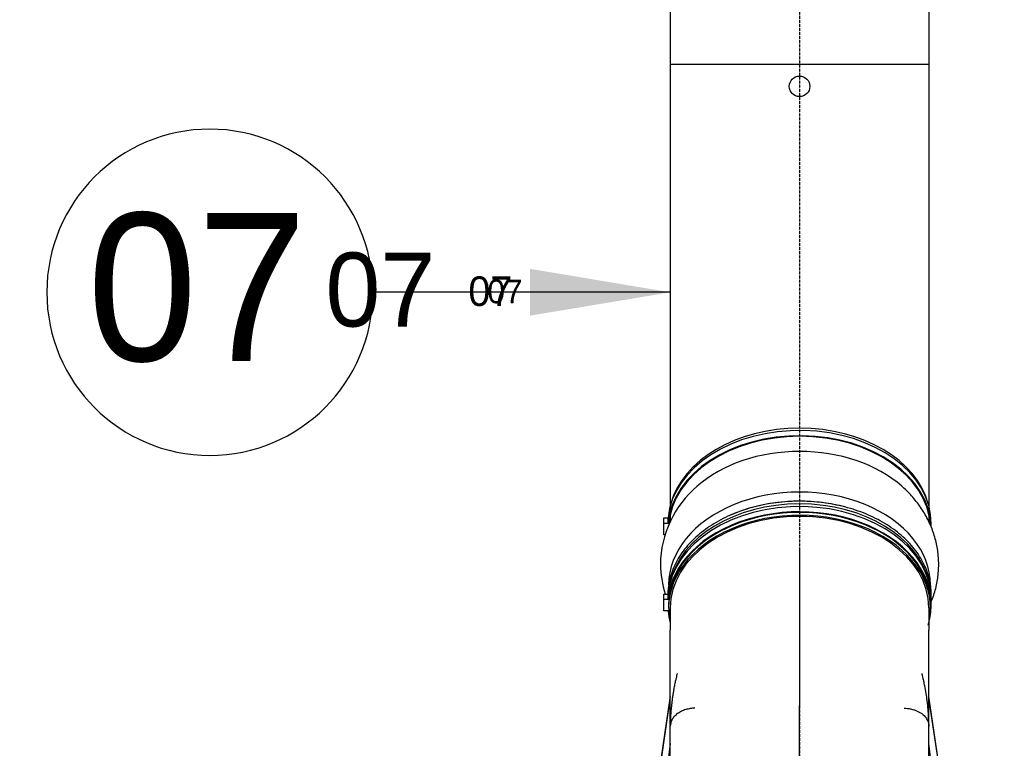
# Model space of a CAD drawing. Header units: metres. Extents: x -270273 to 328371, y -146885 to 591473.
# Tile 339 of 473: x 17731 to 18931, y 435469 to 436356. Entities that reach past the tile are written whole.
import ezdxf
from ezdxf import colors
from ezdxf.entities.mleader import LeaderData, LeaderLine
from ezdxf.math import Vec2, Vec3

# ---------------------------------------------------------------- set-up
doc = ezdxf.new("R2010")
doc.units = ezdxf.units.M
doc.linetypes.add('STIPPELFIJN', pattern=[0.375, 0.25, -0.125])
doc.layers.get('0').update_dxf_attribs({"color": 151})
for name, color, linetype in [('B-XX-GR-KRUIDEN-G', 98, 'Continuous'), ('Iv-Hatch', 253, 'Continuous'), ('Iv-status-nieuw', 170, 'Continuous'), ('Iv-Text 025', 3, 'Continuous'), ('Iv-Text 025 @ 100', 3, 'Continuous'), ('Iv-Text 025 @ 16', 3, 'Continuous'), ('Iv-Text 025 @ 20', 3, 'Continuous'), ('Iv-Text 025 @ 50', 3, 'Continuous'), ('Rahmen', 7, 'Continuous')]:
    doc.layers.add(name, color=color, linetype=linetype)
doc.styles.add('Iv-M 018', font='iv-font.shx', dxfattribs={"height": 1.8})
doc.styles.get("Standard").update_dxf_attribs({"font": 'iv-font.shx'})

# ---------------------------------------------------------------- blocks, each defined once
blk = doc.blocks.new('_Dot')
at = {"color": 0, "linetype": 'ByBlock', "lineweight": -2}
blk.add_line((-0.5, 0), (-1, 0), dxfattribs=at)
at = {"color": 0, "linetype": 'ByBlock', "const_width": 0.5}
blk.add_lwpolyline([(-0.25, 0, 1), (0.25, 0, 1)], format="xyb", close=True, dxfattribs=at)
blk = doc.blocks.new('Ventilator 1')
for p, q in [((-494.5, -964.5), (-606.6, -981.1)), ((-493.9, -964.5), (-604.9, -981.1)), ((-418.5, -964.4), (-549.6, -981.1)), ((-812.8, -978.1), (-817.1, -978.1)), ((-718.1, -978.1), (-724.5, -978.1)), ((-714.6, -979.1), (-718.1, -979.1)), ((-714.6, -981.1), (-687.6, -981.1)), ((-571.3, -981.1), (-687.6, -981.1)), ((-570.4, -981.1), (-570.6, -981.1)), ((93, -981.1), (-570.4, -981.1)), ((-825.8, -1129.7), (-825.9, -1138.6)), ((-825.9, -1138.6), (-825.8, -1147.5)), ((-788.3, -1138.6), (-595.7, -1138.6)), ((111.6, -1138.6), (-595.7, -1138.6)), ((-817.8, -1298.8), (-824.2, -1298.8)), ((-824.2, -1303.8), (-824.2, -1298.8)), ((-817.8, -1303.8), (-824.2, -1303.8)), ((-817.8, -1303.8), (-817.8, -1298.8)), ((-803.7, -1303.8), (-817.8, -1303.8)), ((-803.7, -1302.5), (-803.7, -1303.8)), ((-725.2, -1298.8), (-731.5, -1298.8)), ((-731.5, -1303.8), (-731.5, -1298.8)), ((-725.2, -1303.8), (-731.5, -1303.8)), ((-725.2, -1303.8), (-725.2, -1298.8)), ((-711, -1303.8), (-725.2, -1303.8)), ((-718.1, -1298.1), (-714.6, -1298.1)), ((-714.6, -1296.1), (-687.6, -1296.1)), ((-711, -1298.8), (-711, -1303.8)), ((-571.3, -1296.1), (-687.6, -1296.1)), ((-606.6, -1296.1), (-494.5, -1312.7)), ((-493.9, -1312.7), (-604.9, -1296.1)), ((-570.4, -1296.1), (-570.6, -1296.1)), ((93, -1296.1), (-570.4, -1296.1)), ((-549.6, -1296.1), (-418.5, -1312.8))]:
    blk.add_line(p, q)
for centre, radius, start, end in [((-765.8, -1181.1), 127.1, 220.3029, 269.1909), ((-769.4, -1181.1), 127, 270.7991, 287.3284)]:
    blk.add_arc(centre, radius, start, end)
for centre, major_axis, start_param, end_param in [((-718.1, -1138.6), (0, -160.5), 2.924949, 6.22084), ((-820.6, -1138.6), (0, 159.5), 0.186024, 2.955569), ((-817.1, -1138.6), (0, -160.5), 3.141593, 6.22084), ((-810.7, -1138.6), (0, -160.5), 3.166476, 6.22084), ((-810.7, -1138.6), (0, 159.5), 0.044412, 3.091868), ((-742.8, -1138.6), (0, 159.5), 0, 3.141593), ((-728.5, -1138.6), (0, 159.5), 0.156607, 2.984985), ((-724.5, -1138.6), (0, -160.5), 3.141593, 6.22084), ((-714.6, -1138.6), (0, -159.5), 2.996638, 6.283185), ((-718.1, -1138.6), (0, 159.5), 0, 3.141593), ((-714.6, -1138.6), (0, -157.5), 3.141593, 6.283185), ((-792.3, -1138.6), (0, 159.5), 0.673992, 2.468164), ((-731.7, -1138.6), (0, 159.5), 1.232488, 2.136415), ((-714.6, -1138.6), (0, -159.5), 0, 0.146038), ((-718.1, -1138.6), (0, -160.5), 0.062346, 0.191525)]:
    blk.add_ellipse(centre, major_axis=major_axis, ratio=0.707107, start_param=start_param, end_param=end_param)
for points, knots in [([(-722.3, -978.1), (-722.9, -977.8), (-726.1, -976.5), (-732.1, -974.4), (-740.4, -972.2), (-748.7, -970.5), (-757.1, -969.5), (-765.6, -969), (-774, -969.2), (-782.3, -969.9), (-790.6, -971.3), (-798.8, -973.2), (-806.8, -975.7), (-814.7, -978.7), (-822.4, -982.3), (-829.9, -986.5), (-837.2, -991.1), (-844.3, -996.4), (-851, -1002), (-857.3, -1008.1), (-860.8, -1011.9), (-862.7, -1014)], [0.2862938, 0.2862938, 0.2862938, 0.2862938, 0.2942185, 0.3343231, 0.3740765, 0.4135262, 0.4527245, 0.4917276, 0.5305939, 0.5693785, 0.6081281, 0.6469045, 0.6857691, 0.724782, 0.7640009, 0.8034794, 0.8432655, 0.8833989, 0.9239094, 0.9648139, 1, 1, 1, 1]), ([(-726, -978.2), (-727.6, -978.1), (-732.6, -978), (-741, -978.6), (-751, -980.6), (-760.8, -983.8), (-770.4, -988.1), (-779.7, -993.7), (-788.6, -1000.4), (-797.1, -1008.2), (-805, -1016.9), (-812.3, -1026.7), (-819, -1037.3), (-825.1, -1048.7), (-830.3, -1060.7), (-834.8, -1073.4), (-838.5, -1086.6), (-841.3, -1100.2), (-843.3, -1114.1), (-844.4, -1128.2), (-844.6, -1142.4), (-843.9, -1156.5), (-842.4, -1170.5), (-839.9, -1184.2), (-836.6, -1197.6), (-832.5, -1210.6), (-827.6, -1223), (-821.9, -1234.7), (-815.6, -1245.7), (-808.5, -1255.8), (-800.8, -1265.1), (-792.6, -1273.3), (-783.9, -1280.5), (-774.7, -1286.6), (-765.2, -1291.6), (-755.4, -1295.3), (-745.6, -1297.8), (-737.4, -1298.9), (-732.9, -1299.1), (-731.6, -1299.1)], [0.4943371, 0.4943371, 0.4943371, 0.4943371, 0.5010703, 0.5150097, 0.5289512, 0.5429052, 0.5568776, 0.5708733, 0.584892, 0.5989299, 0.6129846, 0.6270495, 0.6411223, 0.6551987, 0.6692769, 0.683355, 0.6974324, 0.7115087, 0.7255842, 0.739659, 0.7537336, 0.7678086, 0.7818843, 0.7959614, 0.8100402, 0.8241209, 0.8382037, 0.8522882, 0.8663736, 0.8804581, 0.8945387, 0.9086128, 0.9226747, 0.9367207, 0.9507453, 0.9647455, 0.9787224, 0.9926774, 0.9980673, 0.9980673, 0.9980673, 0.9980673]), ([(-570.5, -981.1), (-573.6, -981.1), (-578.6, -981.2), (-586.2, -981.6), (-592.4, -982.1), (-597.5, -982.6), (-603.4, -983.3), (-610.8, -984.4), (-618.5, -985.8), (-624.9, -987.1), (-629.1, -988.1), (-632.3, -988.8), (-634.1, -989.3), (-634.8, -989.4), (-634.8, -989.4), (-634.8, -989.4)], [0.003882, 0.003882, 0.003882, 0.003882, 0.0491843, 0.0914227, 0.1267724, 0.1552562, 0.1798673, 0.2334036, 0.2942575, 0.330212, 0.3620477, 0.3897064, 0.4134278, 0.4230696, 0.4233284, 0.4233284, 0.4233284, 0.4233284]), ([(-592.5, -1011), (-592.5, -1011), (-592.5, -1011), (-592.5, -1010.4), (-592.4, -1008.4), (-592.2, -1006.4), (-591.7, -1003.2), (-591.2, -1001.3), (-590.3, -998.3), (-589.6, -996.5), (-588.9, -994.9), (-588, -993.2), (-587.2, -991.7), (-586.2, -990.3), (-584.8, -988.4), (-583.7, -987.2), (-582.2, -985.7), (-581, -984.7), (-579.7, -983.8), (-578, -982.9), (-576.6, -982.2), (-575.3, -981.8), (-574.4, -981.5), (-573.4, -981.3), (-572, -981.1), (-571.1, -981.1), (-570.6, -981.1)], [0, 0, 0, 0, 0.000001, 0.000001, 0.041667, 0.125001, 0.125001, 0.250001, 0.250001, 0.333335, 0.375001, 0.375001, 0.458335, 0.500001, 0.500001, 0.625002, 0.625002, 0.666668, 0.750002, 0.750002, 0.833335, 0.875002, 0.875002, 0.916669, 0.958336, 1, 1, 1, 1]), ([(-592.5, -1266.2), (-592.5, -1268), (-592.3, -1269.8), (-591.8, -1273.6), (-591.3, -1275.4), (-590.2, -1279.1), (-589.5, -1280.9), (-587.9, -1284.3), (-586.9, -1285.9), (-584.8, -1288.8), (-583.6, -1290.1), (-581.2, -1292.4), (-579.9, -1293.3), (-577.2, -1294.7), (-575.9, -1295.3), (-573.2, -1295.9), (-571.9, -1296.1), (-570.6, -1296.1)], [0, 0, 0, 0, 0.125, 0.125, 0.25, 0.25, 0.375, 0.375, 0.5, 0.5, 0.625, 0.625, 0.75, 0.75, 0.875, 0.875, 1, 1, 1, 1]), ([(-634.8, -1287.7), (-634.8, -1287.7), (-634.8, -1287.7), (-634.1, -1287.9), (-632.3, -1288.4), (-629.1, -1289.1), (-624.9, -1290.1), (-619.8, -1291.1), (-614.4, -1292.1), (-609.3, -1293), (-604.4, -1293.7), (-599.6, -1294.3), (-594.2, -1294.9), (-587.7, -1295.5), (-579.5, -1296), (-573.9, -1296.1), (-570.5, -1296.1)], [0.576651, 0.576651, 0.576651, 0.576651, 0.5769098, 0.586552, 0.6102745, 0.6379344, 0.6697716, 0.7057276, 0.7412101, 0.7743158, 0.8050635, 0.8334742, 0.8625264, 0.8997554, 0.9455566, 0.9961169, 0.9961169, 0.9961169, 0.9961169])]:
    blk.add_open_spline(points, degree=3, knots=knots)
blk = doc.blocks.new('PE SDR17 T-stuk 315')
at = {"layer": 'Iv-status-nieuw'}
for p, q in [((18966.6, -814), (18966.6, -1360)), ((19281.6, -814), (18966.6, -814)), ((19281.6, -814), (19281.6, -929.5)), ((19281.6, -894), (18966.6, -894)), ((19124.1, -1087), (19281.6, -929.5)), ((19399.1, -929.5), (19281.6, -929.5)), ((19319.1, -1244.5), (19319.1, -929.5)), ((19399.1, -1244.5), (19399.1, -929.5)), ((19281.6, -1244.5), (19124.1, -1087)), ((19281.6, -1244.5), (19281.6, -1360)), ((19399.1, -1244.5), (19281.6, -1244.5)), ((18966.6, -1280), (19281.6, -1280)), ((18966.6, -1360), (19281.6, -1360))]:
    blk.add_line(p, q, dxfattribs=at)
blk = doc.blocks.new('*U459')
for points in [[(-1.3, 0), (0, 0)], [(0, 0), (2.324, 0)]]:
    blk.add_lwpolyline(points)
blk.add_circle((4.31, 0), 1.986)
blk.add_solid([(0.408, -0.285), (-1.3, 0), (0.408, 0.285)])
at = {"style": 'Iv-M 018'}
blk.add_attdef('NUMMER', (3.146, -0.835), '', height=1.8, dxfattribs=at)
blk = doc.blocks.new('*U873')
at = {"layer": 'Iv-Text 025 @ 100'}
ref = blk.add_blockref('*U459', (18393.5, 436024.1), dxfattribs=dict(at, xscale=-100, yscale=100, zscale=100))
ref.add_attrib('NUMMER', '07', (17813.2, 435940.6), dxfattribs={"layer": '0', "height": 180, "style": 'Iv-M 018'})
at = {"layer": 'Iv-Text 025 @ 16'}
ref = blk.add_blockref('*U459', (-18393.5, 436024.1), dxfattribs=dict(at, xscale=16, yscale=16, zscale=-16))
ref.add_attrib('NUMMER', '07', (18300.7, 436010.7), dxfattribs={"layer": '0', "height": 28.8, "style": 'Iv-M 018'})
at = {"layer": 'Iv-Text 025 @ 20'}
ref = blk.add_blockref('*U459', (-18393.5, 436024.1), dxfattribs=dict(at, xscale=20, yscale=20, zscale=-20))
ref.add_attrib('NUMMER', '07', (18277.5, 436007.4), dxfattribs={"layer": '0', "height": 36, "style": 'Iv-M 018'})
at = {"layer": 'Iv-Text 025 @ 50'}
ref = blk.add_blockref('*U459', (-18393.5, 436024.1), dxfattribs=dict(at, xscale=50, yscale=50, zscale=-50))
ref.add_attrib('NUMMER', '07', (18103.4, 435982.4), dxfattribs={"layer": '0', "height": 90, "style": 'Iv-M 018'})

msp = doc.modelspace()

# ---------------------------------------------------------------- hatches: boundary and pattern name
at = {"layer": 'B-XX-GR-KRUIDEN-G'}
h = msp.add_hatch(dxfattribs=at)
h.set_pattern_fill('SWAMP', color=256, scale=200, angle=-97.4574917, style=0)
h.set_pattern_definition([(0.0124, (-169787, 422764.2), (2539.05, 4399.95), [635, -4445]), (90.0124, (-169469.6, 422764.3), (-2540.95, 4398.85), [317.5, -8481.32]), (90.0124, (-169390.2, 422764.3), (-2540.95, 4398.85), [254, -8544.82]), (90.0124, (-169549, 422764.3), (-2540.95, 4398.85), [254, -8544.82]), (60.0124, (-169311, 422764.3), (-2540.94, 4398.86), [203.2, -4876.8]), (120.0124, (-169628.3, 422764.3), (-5079.99, -1.09), [203.2, -4876.8])])
edge = h.paths.add_edge_path()
edge.add_line((-24533.2578, 391711.8078), (-24489.4542, 419330.4828))
edge.add_arc((-19999.9195, 419323.3623), 4489.5403, 135.1156402, 179.9091282, ccw=False)
edge.add_arc((-19978.8313, 419302.359), 4519.3036, 84.0422844, 135.1156402, ccw=False)
edge.add_line((-19509.7525, 423797.2528), (-3182.4907, 423788.0231))
edge.add_line((-3182.4907, 423788.0231), (-3180.4848, 414507.6596))
edge.add_arc((-2080.4848, 414507.8974), 1100.0001, 180.0123841, 225.012382)
edge.add_arc((-2080.4848, 414507.8973), 1099.9999, 225.012382, 270.0123842)
edge.add_line((-2080.2471, 413407.8974), (12859.7526, 413411.1266))
edge.add_arc((12859.5149, 414511.1266), 1100, -89.9876174, 0.0123836)
edge.add_line((13959.5148, 414511.3643), (13957.5118, 423778.334))
edge.add_line((13957.5118, 423778.334), (25936.3221, 423771.5625))
edge.add_arc((25942.1583, 434405.542), 10633.9811, -90.03144574, -47.10825302)
edge.add_arc((26882.1994, 433393.6451), 9252.8176, -47.10825302, 2.62303732)
edge.add_line((36125.3223, 433817.097), (36133.502, 442586.3717))
edge.add_line((36133.502, 442586.3717), (38806.6134, 442589.569))
edge.add_line((38806.6134, 442589.569), (38811.5317, 419834.921))
edge.add_line((38811.5317, 419834.921), (36129.7807, 413190.6011))
edge.add_line((36129.7807, 413190.6011), (36134.239, 392564.1051))
edge.add_line((36134.239, 392564.1051), (25907.3099, 392561.8946))
edge.add_line((25907.3099, 392561.8946), (8947.759, 392085.1724))
edge.add_line((8947.759, 392085.1724), (-4630.9258, 391198.3811))
edge.add_line((-4630.9258, 391198.3811), (-17313.684, 390611.193))
edge.add_line((-17313.684, 390611.193), (-24450.8478, 391708.6436))
edge.add_line((-24450.8478, 391708.6436), (-24533.2628, 391708.6257))
at = {"layer": 'Iv-Hatch'}
h = msp.add_hatch(color=256, dxfattribs=at)
h.dxf.hatch_style = 1
h.paths.add_polyline_path([(17281.0782, 432063.7857), (22081.0782, 432063.7857), (22081.0782, 437463.7857), (17281.0782, 437463.7857)])
h.paths.add_polyline_path([(21831.0782, 432313.7857), (17531.0782, 432313.7857), (17531.0782, 437213.7857), (21831.0782, 437213.7857)], flags=16)

# ---------------------------------------------------------------- linework, layer by layer
at = {"layer": 'Iv-status-nieuw'}
for p, q in [((18523.5782, 436301.7857), (18523.5782, 435746.6803)), ((18838.5782, 436301.7857), (18838.5782, 435746.6803))]:
    msp.add_line(p, q, dxfattribs=at)
at = {"layer": 'Iv-status-nieuw', "linetype": 'STIPPELFIJN'}
msp.add_lwpolyline([(14141.7577, 438185.8043), (18581.0782, 438185.8043, -0.414213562), (18681.0782, 438085.8043), (18681.0782, 434413.743)], format="xyb", dxfattribs=at)
at = {"layer": 'Iv-status-nieuw'}
msp.add_circle((18681.0782, 436274.7857), 12.5, dxfattribs=at)

# ---------------------------------------------------------------- block references
msp.add_blockref('PE SDR17 T-stuk 315', (-443.0289, 437661.7595), dxfattribs=at)
at = {"layer": 'Iv-status-nieuw', "rotation": 269.9999999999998}
msp.add_blockref('Ventilator 1', (19819.674, 434925.2401), dxfattribs=at)
at = {"layer": 'Iv-Text 025'}
msp.add_blockref('*U873', (0, 0), dxfattribs=at)

# ---------------------------------------------------------------- leaders
at = {"layer": 'Rahmen', "color": 7, "linetype": 'Continuous'}
ml = msp.add_multileader_mtext('Standard', dxfattribs=at)
ml.set_content('\\pxsm0.9;{\\fSolid Edge ISO|b1|i0|c0|p34;VENTILATOR 1 (V42600)}', color=7)
ml.set_leader_properties()
ml.set_arrow_properties(name='DOT')
ml.build(insert=Vec2(0, 0))
ml.multileader.update_dxf_attribs({"leader_type": 0, "dogleg_length": 0, "arrow_head_size": 50})
ctx = ml.context
ctx.base_point, ctx.char_height, ctx.arrow_head_size, ctx.landing_gap_size, ctx.plane_origin = Vec3(153967.9422, 442413.0757), 50, 50, 17.5, Vec3(149169.2122, 441836.9358)
ctx.text_align_type = 1
notes = []
notes.append((ctx, [(0, (0, 0, 0), (0, 0), (1, 0), 1, [])]))
ctx.mtext.insert, ctx.mtext.width, ctx.mtext.alignment = Vec3(154440.2041, 442446.409), 995.555187, 2
ml = msp.add_multileader_mtext('Standard', dxfattribs=at)
ml.set_content('\\pxsm0.9;{\\fSolid Edge ISO|b1|i0|c0|p34;1,5 kW}', color=7)
ml.set_leader_properties()
ml.set_arrow_properties(name='DOT')
ml.build(insert=Vec2(0, 0))
ml.multileader.update_dxf_attribs({"leader_type": 0, "dogleg_length": 0, "arrow_head_size": 50})
ctx = ml.context
ctx.base_point, ctx.char_height, ctx.arrow_head_size, ctx.landing_gap_size, ctx.plane_origin = Vec3(153975.3692, 442274.1316), 50, 50, 17.5, Vec3(150323.6256, 441694.4203)
ctx.text_align_type = 1
notes.append((ctx, [(0, (0, 0, 0), (0, 0), (1, 0), 1, [])]))
ctx.mtext.insert, ctx.mtext.alignment = Vec3(154114.2977, 442303.8935), 2
ml = msp.add_multileader_mtext('Standard', dxfattribs=at)
ml.set_content('{\\pxsm0.9;\\fSolid Edge ISO|b1||i0||c0|p34;\\W1.;HF R 315 -17D\\P}', color=7)
ml.set_leader_properties()
ml.set_arrow_properties(name='DOT')
ml.build(insert=Vec2(0, 0))
ml.multileader.update_dxf_attribs({"leader_type": 0, "dogleg_length": 0, "arrow_head_size": 50})
ctx = ml.context
ctx.base_point, ctx.char_height, ctx.arrow_head_size, ctx.landing_gap_size, ctx.plane_origin = Vec3(154114.798, 442184.2952), 50, 50, 17.5, Vec3(150630.1191, 441600.1473)
ctx.text_align_type = 1
notes.append((ctx, [(0, (0, 0, 0), (0, 0), (1, 0), 1, [])]))
ctx.mtext.insert, ctx.mtext.alignment = Vec3(154299.3626, 442209.6205), 2
ml = msp.add_multileader_mtext('Standard', dxfattribs=at)
ml.set_content('\\pxsm0.9;{\\fSolid Edge ISO|b0|i0|c0|p34;DS1, GR135°, Mbgr.90}', color=7)
ml.set_leader_properties()
ml.set_arrow_properties(name='DOT')
ml.build(insert=Vec2(0, 0))
ml.multileader.update_dxf_attribs({"leader_type": 0, "dogleg_length": 0, "arrow_head_size": 50})
ctx = ml.context
ctx.base_point, ctx.char_height, ctx.arrow_head_size, ctx.landing_gap_size, ctx.plane_origin = Vec3(153983.9754, 442101.6998), 50, 50, 17.5, Vec3(150326.6866, 441596.0885)
ctx.text_align_type = 1
notes.append((ctx, [(0, (0, 0, 0), (0, 0), (1, 0), 1, [])]))
ctx.mtext.insert, ctx.mtext.alignment = Vec3(154406.2373, 442135.0331), 2
ml = msp.add_multileader_mtext('Standard', dxfattribs=at)
ml.set_content('\\pxsm0.9;{\\fSolid Edge ISO|b1|i0|c0|p34;A42601}', color=7)
ml.set_leader_properties()
ml.set_arrow_properties(name='DOT')
ml.build(insert=Vec2(0, 0))
ml.multileader.update_dxf_attribs({"leader_type": 0, "dogleg_length": 0, "arrow_head_size": 50})
ctx = ml.context
ctx.base_point, ctx.char_height, ctx.arrow_head_size, ctx.landing_gap_size, ctx.plane_origin = Vec3(152894.0984, 441919.0198), 50, 50, 17.5, Vec3(148855.4501, 441334.5466)
ctx.text_align_type = 1
notes.append((ctx, [(0, (0, 0, 0), (0, 0), (1, 0), 1, [])]))
ctx.mtext.insert, ctx.mtext.alignment = Vec3(153038.9794, 441944.0198), 2
ml = msp.add_multileader_mtext('Standard', dxfattribs=at)
ml.set_content('\\pxsm0.9;{\\fSolid Edge ISO|b1|i0|c0|p34;A42603}', color=7)
ml.set_leader_properties()
ml.set_arrow_properties(name='DOT')
ml.build(insert=Vec2(0, 0))
ml.multileader.update_dxf_attribs({"leader_type": 0, "dogleg_length": 0, "arrow_head_size": 50})
ctx = ml.context
ctx.base_point, ctx.char_height, ctx.arrow_head_size, ctx.landing_gap_size, ctx.plane_origin = Vec3(153322.8424, 441919.0198), 50, 50, 17.5, Vec3(149273.4798, 441334.5466)
ctx.text_align_type = 1
notes.append((ctx, [(0, (0, 0, 0), (0, 0), (1, 0), 1, [])]))
ctx.mtext.insert, ctx.mtext.alignment = Vec3(153478.4377, 441944.0198), 2
ml = msp.add_multileader_mtext('Standard', dxfattribs=at)
ml.set_content('\\pxsm0.9;{\\fSolid Edge ISO|b1|i0|c0|p34;%%C315}', color=7)
ml.set_leader_properties()
ml.set_arrow_properties(name='DOT')
ml.build(insert=Vec2(0, 0))
ml.multileader.update_dxf_attribs({"leader_type": 0, "dogleg_length": 0, "arrow_head_size": 50})
ctx = ml.context
ctx.base_point, ctx.char_height, ctx.arrow_head_size, ctx.landing_gap_size, ctx.plane_origin = Vec3(155141.5835, 441267.8761), 50, 50, 17.5, Vec3(151368.4114, 440683.4029)
ctx.text_align_type = 1
notes.append((ctx, [(0, (0, 0, 0), (0, 0), (1, 0), 1, [])]))
ctx.mtext.insert, ctx.mtext.alignment = Vec3(155241.2264, 441292.8761), 2
ml = msp.add_multileader_mtext('Standard', dxfattribs=at)
ml.set_content('\\pxsm0.9;{\\fSolid Edge ISO|b1|i0|c0|p34;VENTILATOR 2 (V42700)}', color=7)
ml.set_leader_properties()
ml.set_arrow_properties(name='DOT')
ml.build(insert=Vec2(0, 0))
ml.multileader.update_dxf_attribs({"leader_type": 0, "dogleg_length": 0, "arrow_head_size": 50})
ctx = ml.context
ctx.base_point, ctx.char_height, ctx.arrow_head_size, ctx.landing_gap_size, ctx.plane_origin = Vec3(154650.7196, 438617.732), 50, 50, 17.5, Vec3(150117.8651, 438041.5921)
ctx.text_align_type = 1
notes.append((ctx, [(0, (0, 0, 0), (0, 0), (1, 0), 1, [])]))
ctx.mtext.insert, ctx.mtext.width, ctx.mtext.alignment = Vec3(154930.1244, 438651.0653), 995.555187, 2
ml = msp.add_multileader_mtext('Standard', dxfattribs=at)
ml.set_content('\\pxsm0.9;{\\fSolid Edge ISO|b1|i0|c0|p34;1,5 kW}', color=7)
ml.set_leader_properties()
ml.set_arrow_properties(name='DOT')
ml.build(insert=Vec2(0, 0))
ml.multileader.update_dxf_attribs({"leader_type": 0, "dogleg_length": 0, "arrow_head_size": 50})
ctx = ml.context
ctx.base_point, ctx.char_height, ctx.arrow_head_size, ctx.landing_gap_size, ctx.plane_origin = Vec3(154458.3231, 438536.4387), 50, 50, 17.5, Vec3(150806.5795, 437956.7274)
ctx.text_align_type = 1
notes.append((ctx, [(0, (0, 0, 0), (0, 0), (1, 0), 1, [])]))
ctx.mtext.insert, ctx.mtext.alignment = Vec3(154597.2517, 438566.2006), 2
ml = msp.add_multileader_mtext('Standard', dxfattribs=at)
ml.set_content('{\\pxsm0.9;\\fSolid Edge ISO|b1||i0||c0|p34;\\W1.;HF R 315 -17D\\P}', color=7)
ml.set_leader_properties()
ml.set_arrow_properties(name='DOT')
ml.build(insert=Vec2(0, 0))
ml.multileader.update_dxf_attribs({"leader_type": 0, "dogleg_length": 0, "arrow_head_size": 50})
ctx = ml.context
ctx.base_point, ctx.char_height, ctx.arrow_head_size, ctx.landing_gap_size, ctx.plane_origin = Vec3(154597.752, 438446.6023), 50, 50, 17.5, Vec3(151113.073, 437862.4544)
ctx.text_align_type = 1
notes.append((ctx, [(0, (0, 0, 0), (0, 0), (1, 0), 1, [])]))
ctx.mtext.insert, ctx.mtext.alignment = Vec3(154782.3165, 438471.9276), 2
ml = msp.add_multileader_mtext('Standard', dxfattribs=at)
ml.set_content('{\\pxsm0.9;\\fSolid Edge ISO|b0||i0||c0|p34;\\W1.;DS1, GR270°, Mbgr.90\\P}', color=7)
ml.set_leader_properties()
ml.set_arrow_properties(name='DOT')
ml.build(insert=Vec2(0, 0))
ml.multileader.update_dxf_attribs({"leader_type": 0, "dogleg_length": 0, "arrow_head_size": 50})
ctx = ml.context
ctx.base_point, ctx.char_height, ctx.arrow_head_size, ctx.landing_gap_size, ctx.plane_origin = Vec3(154626.9716, 438354.9535), 50, 50, 17.5, Vec3(151218.8329, 437847.5338)
ctx.text_align_type = 1
notes.append((ctx, [(0, (0, 0, 0), (0, 0), (1, 0), 1, [])]))
ctx.mtext.insert, ctx.mtext.alignment = Vec3(154893.6216, 438386.4785), 2
ml = msp.add_multileader_mtext('Standard', dxfattribs=at)
ml.set_content('\\pxsm0.9;{\\fSolid Edge ISO|b1|i0|c0|p34;A42708}', color=7)
ml.set_leader_properties()
ml.set_arrow_properties(name='DOT')
ml.build(insert=Vec2(0, 0))
ml.multileader.update_dxf_attribs({"leader_type": 0, "dogleg_length": 0, "arrow_head_size": 50})
ctx = ml.context
ctx.base_point, ctx.char_height, ctx.arrow_head_size, ctx.landing_gap_size, ctx.plane_origin = Vec3(155993.9354, 437905.2509), 50, 50, 17.5, Vec3(152220.7633, 437320.7776)
ctx.text_align_type = 1
notes.append((ctx, [(0, (0, 0, 0), (0, 0), (1, 0), 1, [])]))
ctx.mtext.insert, ctx.mtext.alignment = Vec3(156149.5307, 437930.2509), 2
for ctx, leaders in notes:
    for number, flags, end, landing, length, lines in leaders:
        leader = LeaderData()
        leader.index, (leader.has_last_leader_line, leader.has_dogleg_vector, leader.attachment_direction) = number, flags
        leader.last_leader_point, leader.dogleg_vector, leader.dogleg_length = Vec3(end), Vec3(landing), length
        for number, points, colour, breaks in lines:
            line = LeaderLine()
            line.index, line.vertices, line.color, line.breaks = number, Vec3.list(points), colors.encode_raw_color(colour), breaks
            leader.lines.append(line)
        ctx.leaders.append(leader)

doc.saveas('drawing.dxf')
